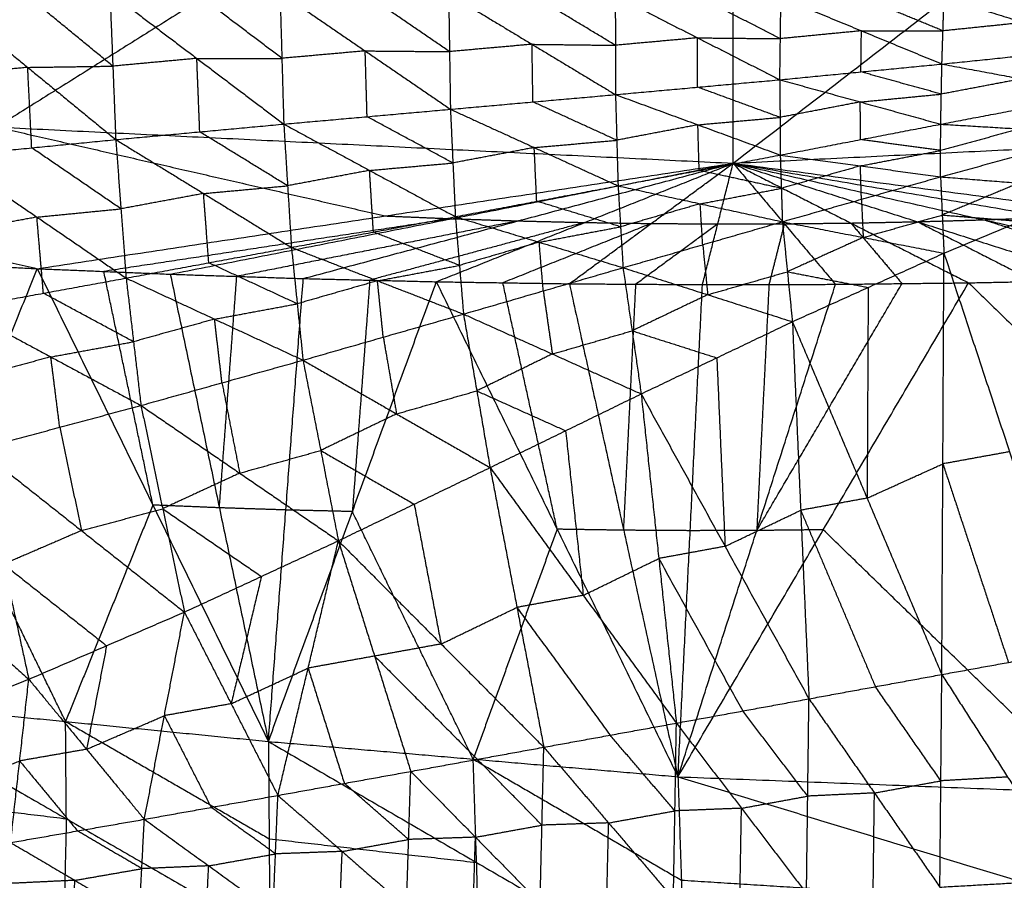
# Model space of a CAD drawing. Header units: millimetres. Extents: x -106 to 110, y -96 to 120.
# Tile 438 of 656: x -2.93 to 3.62, y -92.76 to -87.03. Entities that reach past the tile are written whole.
import ezdxf

# ---------------------------------------------------------------- set-up
doc = ezdxf.new("R2010")
doc.units = ezdxf.units.MM
doc.header["$MEASUREMENT"] = 0
doc.layers.add('Default', color=7, linetype='Continuous', true_color=0x000000)

msp = doc.modelspace()

# ---------------------------------------------------------------- linework, layer by layer
at = {"layer": 'Default'}
for points in [[(1.8192, -87.9899, 12.0172), (6.3928, -84.4545, 10.5669), (10.9665, -80.919, 9.1165)], [(-7.9772, -87.5087, 12.0172), (-3.079, -84.4385, 10.5669), (1.8192, -81.3684, 9.1165)], [(1.8192, -87.9899, 12.0172), (1.8192, -84.6791, 10.5669), (1.8192, -81.3684, 9.1165)], [(1.8192, -84.6791, 10.5669), (-0.6299, -86.2142, 11.292), (-3.079, -87.7493, 12.0172)], [(-2.3272, -86.8552, 6.3894), (-2.3077, -87.3439, 6.7277), (-2.2883, -87.8326, 7.066)], [(-2.3272, -86.8552, 6.3894), (-1.7489, -87.2923, 6.7864), (-1.1705, -87.7294, 7.1835)], [(-1.1831, -87.2919, 6.8779), (-1.4723, -87.0733, 6.6794), (-1.7614, -86.8548, 6.4809)], [(-1.1957, -86.8543, 6.5723), (-1.1831, -87.2919, 6.8779), (-1.1705, -87.7294, 7.1835)], [(-1.1957, -86.8543, 6.5723), (-0.6287, -87.2425, 6.9506), (-0.0618, -87.6307, 7.3288)], [(-0.0678, -87.2472, 7.0581), (-0.3513, -87.0531, 6.869), (-0.6347, -86.859, 6.6799)], [(-3.4599, -86.8714, 6.2409), (-2.8741, -87.352, 6.6535), (-2.2883, -87.8326, 7.066)], [(-2.3077, -87.3439, 6.7277), (-2.6006, -87.1036, 6.5214), (-2.8935, -86.8633, 6.3151)], [(-0.0738, -86.8636, 6.7874), (-0.0678, -87.2472, 7.0581), (-0.0618, -87.6307, 7.3288)], [(-0.0738, -86.8636, 6.7874), (0.4813, -87.1984, 7.1429), (1.0365, -87.5333, 7.4983)], [(1.0358, -87.205, 7.2639), (0.7582, -87.0376, 7.0862), (0.4807, -86.8702, 6.9085)], [(1.0351, -86.8767, 7.0295), (1.0358, -87.205, 7.2639), (1.0365, -87.5333, 7.4983)], [(1.0351, -86.8767, 7.0295), (1.5824, -87.1555, 7.358), (2.1298, -87.4343, 7.6866)], [(2.1335, -87.161, 7.4891), (1.8598, -87.0216, 7.3248), (1.5861, -86.8822, 7.1605)], [(2.1298, -87.4343, 7.6866), (2.1335, -87.161, 7.4891), (2.1372, -86.8876, 7.2915)], [(2.1372, -86.8876, 7.2915), (2.6727, -87.1087, 7.5861), (3.2082, -87.3298, 7.8806)], [(3.2153, -87.1092, 7.7192), (2.9475, -86.9986, 7.572), (2.6797, -86.8881, 7.4247)], [(3.2082, -87.3298, 7.8806), (3.2153, -87.1092, 7.7192), (3.2223, -86.8885, 7.5578)], [(3.2223, -86.8885, 7.5578), (3.753, -87.0537, 7.8156), (4.2836, -87.2188, 8.0733)], [(3.753, -87.0537, 7.8156), (3.4841, -87.0814, 7.7674), (3.2153, -87.1092, 7.7192)], [(2.6727, -87.1087, 7.5861), (2.4031, -87.1348, 7.5376), (2.1335, -87.161, 7.4891)], [(2.669, -87.3821, 7.7836), (2.6709, -87.2454, 7.6848), (2.6727, -87.1087, 7.5861)], [(2.6727, -87.1087, 7.5861), (2.944, -87.1089, 7.6527), (3.2153, -87.1092, 7.7192)], [(1.5824, -87.1555, 7.358), (1.3091, -87.1803, 7.311), (1.0358, -87.205, 7.2639)], [(1.5831, -87.4838, 7.5924), (1.5828, -87.3197, 7.4752), (1.5824, -87.1555, 7.358)], [(1.5824, -87.1555, 7.358), (1.858, -87.1583, 7.4236), (2.1335, -87.161, 7.4891)], [(-0.6287, -87.2425, 6.9506), (-0.9059, -87.2672, 6.9142), (-1.1831, -87.2919, 6.8779)], [(-0.6162, -87.6801, 7.2561), (-0.6224, -87.4613, 7.1034), (-0.6287, -87.2425, 6.9506)], [(-0.6287, -87.2425, 6.9506), (-0.3483, -87.2449, 7.0043), (-0.0678, -87.2472, 7.0581)], [(0.4813, -87.1984, 7.1429), (0.2068, -87.2228, 7.1005), (-0.0678, -87.2472, 7.0581)], [(0.4873, -87.582, 7.4135), (0.4843, -87.3902, 7.2782), (0.4813, -87.1984, 7.1429)], [(0.4813, -87.1984, 7.1429), (0.7586, -87.2017, 7.2034), (1.0358, -87.205, 7.2639)], [(3.2082, -87.3298, 7.8806), (3.7459, -87.2743, 7.977), (4.2836, -87.2188, 8.0733)], [(-1.7489, -87.2923, 6.7864), (-2.0283, -87.3181, 6.7571), (-2.3077, -87.3439, 6.7277)], [(-1.7489, -87.2923, 6.7864), (-1.466, -87.2921, 6.8322), (-1.1831, -87.2919, 6.8779)], [(-1.7294, -87.781, 7.1248), (-1.7391, -87.5367, 6.9556), (-1.7489, -87.2923, 6.7864)], [(-2.8741, -87.352, 6.6535), (-3.1536, -87.3794, 6.6313), (-3.4331, -87.4069, 6.6092)], [(-2.8741, -87.352, 6.6535), (-2.5909, -87.3479, 6.6906), (-2.3077, -87.3439, 6.7277)], [(-2.8473, -87.8874, 7.0218), (-2.8607, -87.6197, 6.8376), (-2.8741, -87.352, 6.6535)], [(2.1298, -87.4343, 7.6866), (2.669, -87.3821, 7.7836), (3.2082, -87.3298, 7.8806)], [(3.2042, -87.53, 8.0726), (2.9366, -87.456, 7.9281), (2.669, -87.3821, 7.7836)], [(3.2002, -87.7301, 8.2646), (3.2042, -87.53, 8.0726), (3.2082, -87.3298, 7.8806)], [(3.2082, -87.3298, 7.8806), (3.7379, -87.4285, 8.1277), (4.2675, -87.5271, 8.3748)], [(1.0365, -87.5333, 7.4983), (1.5831, -87.4838, 7.5924), (2.1298, -87.4343, 7.6866)], [(2.1298, -87.4343, 7.6866), (2.1312, -87.6848, 7.9223), (2.1327, -87.9352, 8.158)], [(2.1298, -87.4343, 7.6866), (2.665, -87.5822, 7.9756), (3.2002, -87.7301, 8.2646)], [(3.7379, -87.4285, 8.1277), (3.4711, -87.4792, 8.1002), (3.2042, -87.53, 8.0726)], [(-7.9772, -87.5087, 12.0172), (-5.3936, -88.1001, 12.2207), (-2.81, -88.6916, 12.4242)], [(-7.9772, -87.5087, 12.0172), (-3.079, -87.7493, 12.0172), (1.8192, -87.9899, 12.0172)], [(2.1312, -87.6848, 7.9223), (1.8572, -87.5843, 7.7573), (1.5831, -87.4838, 7.5924)], [(1.8192, -87.9899, 12.0172), (6.7173, -87.7493, 12.0172), (11.6155, -87.5087, 12.0172)], [(-0.0618, -87.6307, 7.3288), (0.4873, -87.582, 7.4135), (1.0365, -87.5333, 7.4983)], [(1.0365, -87.5333, 7.4983), (1.045, -87.8368, 7.779), (1.0535, -88.1404, 8.0598)], [(1.0365, -87.5333, 7.4983), (1.5846, -87.7342, 7.8281), (2.1327, -87.9352, 8.158)], [(2.665, -87.5822, 7.9756), (2.9346, -87.5561, 8.0241), (3.2042, -87.53, 8.0726)], [(3.2002, -87.7301, 8.2646), (3.7339, -87.6286, 8.3197), (4.2675, -87.5271, 8.3748)], [(-1.1705, -87.7294, 7.1835), (-0.6162, -87.6801, 7.2561), (-0.0618, -87.6307, 7.3288)], [(-0.0618, -87.6307, 7.3288), (-0.0453, -87.9883, 7.6541), (-0.0288, -88.3458, 7.9794)], [(-0.0618, -87.6307, 7.3288), (0.4959, -87.8856, 7.6943), (1.0535, -88.1404, 8.0598)], [(1.045, -87.8368, 7.779), (0.7662, -87.7094, 7.5963), (0.4873, -87.582, 7.4135)], [(2.665, -87.5822, 7.9756), (2.3981, -87.6335, 7.9489), (2.1312, -87.6848, 7.9223)], [(2.6665, -87.8327, 8.2113), (2.6657, -87.7074, 8.0935), (2.665, -87.5822, 7.9756)], [(-0.0453, -87.9883, 7.6541), (-0.3307, -87.8342, 7.4551), (-0.6162, -87.6801, 7.2561)], [(1.5846, -87.7342, 7.8281), (1.8579, -87.7095, 7.8752), (2.1312, -87.6848, 7.9223)], [(-3.079, -87.7493, 12.0172), (-1.7872, -88.045, 12.1189), (-0.4954, -88.3407, 12.2207)], [(-2.2883, -87.8326, 7.066), (-1.7294, -87.781, 7.1248), (-1.1705, -87.7294, 7.1835)], [(-1.1705, -87.7294, 7.1835), (-1.145, -88.1399, 7.5517), (-1.1195, -88.5503, 7.9199)], [(-1.1705, -87.7294, 7.1835), (-0.5997, -88.0376, 7.5815), (-0.0288, -88.3458, 7.9794)], [(1.5846, -87.7342, 7.8281), (1.3148, -87.7855, 7.8036), (1.045, -87.8368, 7.779)], [(1.5931, -88.0378, 8.1089), (1.5889, -87.886, 7.9685), (1.5846, -87.7342, 7.8281)], [(2.1327, -87.9352, 8.158), (2.6665, -87.8327, 8.2113), (3.2002, -87.7301, 8.2646)], [(3.1989, -88.0803, 8.7068), (3.1995, -87.9052, 8.4857), (3.2002, -87.7301, 8.2646)], [(3.7274, -87.7615, 8.4928), (3.4635, -87.8333, 8.4893), (3.1995, -87.9052, 8.4857)], [(3.2002, -87.7301, 8.2646), (3.7274, -87.7615, 8.4928), (4.2545, -87.7928, 8.721)], [(-3.4063, -87.9423, 6.9775), (-2.8473, -87.8874, 7.0218), (-2.2883, -87.8326, 7.066)], [(-2.2883, -87.8326, 7.066), (-2.2538, -88.2934, 7.4746), (-2.2193, -88.7542, 7.8832)], [(-2.2883, -87.8326, 7.066), (-1.7039, -88.1914, 7.493), (-1.1195, -88.5503, 7.9199)], [(-1.145, -88.1399, 7.5517), (-1.4372, -87.9604, 7.3382), (-1.7294, -87.781, 7.1248)], [(0.4959, -87.8856, 7.6943), (0.7704, -87.8612, 7.7367), (1.045, -87.8368, 7.779)], [(3.1995, -87.9052, 8.4857), (2.933, -87.8689, 8.3485), (2.6665, -87.8327, 8.2113)], [(3.1989, -88.0803, 8.7068), (3.7267, -87.9365, 8.7139), (4.2545, -87.7928, 8.721)], [(-2.2538, -88.2934, 7.4746), (-2.5506, -88.0904, 7.2482), (-2.8473, -87.8874, 7.0218)], [(0.4959, -87.8856, 7.6943), (0.2253, -87.9369, 7.6742), (-0.0453, -87.9883, 7.6541)], [(0.5123, -88.2431, 8.0196), (0.5041, -88.0643, 7.8569), (0.4959, -87.8856, 7.6943)], [(2.6658, -88.0077, 8.4324), (2.9327, -87.9565, 8.4591), (3.1995, -87.9052, 8.4857)], [(-3.4063, -87.9423, 6.9775), (-2.8128, -88.3482, 7.4304), (-2.2193, -88.7542, 7.8832)], [(1.0535, -88.1404, 8.0598), (1.5931, -88.0378, 8.1089), (2.1327, -87.9352, 8.158)], [(2.1327, -87.9352, 8.158), (2.1397, -88.1572, 8.4303), (2.1467, -88.3792, 8.7026)], [(2.1327, -87.9352, 8.158), (2.6658, -88.0077, 8.4324), (3.1989, -88.0803, 8.7068)], [(-2.81, -88.6916, 12.4242), (-0.4954, -88.3407, 12.2207), (1.8192, -87.9899, 12.0172)], [(-1.9254, -88.7283, 12.4242), (-0.0531, -88.3591, 12.2207), (1.8192, -87.9899, 12.0172)], [(-0.5997, -88.0376, 7.5815), (-0.8724, -88.0887, 7.5666), (-1.145, -88.1399, 7.5517)], [(-1.0406, -88.7574, 12.4242), (0.3893, -88.3736, 12.2207), (1.8192, -87.9899, 12.0172)], [(-0.5997, -88.0376, 7.5815), (-0.3225, -88.0129, 7.6178), (-0.0453, -87.9883, 7.6541)], [(-0.5742, -88.4481, 7.9497), (-0.5869, -88.2428, 7.7656), (-0.5997, -88.0376, 7.5815)], [(-0.1556, -88.7786, 12.4242), (0.8318, -88.3843, 12.2207), (1.8192, -87.9899, 12.0172)], [(0.7296, -88.7921, 12.4242), (1.2744, -88.391, 12.2207), (1.8192, -87.9899, 12.0172)], [(2.1397, -88.1572, 8.4303), (1.8664, -88.0975, 8.2696), (1.5931, -88.0378, 8.1089)], [(1.6149, -88.7977, 12.4242), (1.717, -88.3938, 12.2207), (1.8192, -87.9899, 12.0172)], [(1.8192, -87.9899, 12.0172), (2.1597, -88.3928, 12.2207), (2.5001, -88.7957, 12.4242)], [(1.8192, -87.9899, 12.0172), (2.6023, -88.3879, 12.2207), (3.3854, -88.7858, 12.4242)], [(1.8192, -87.9899, 12.0172), (3.0448, -88.379, 12.2207), (4.2705, -88.7681, 12.4242)], [(1.8192, -87.9899, 12.0172), (3.4873, -88.3663, 12.2207), (5.1554, -88.7427, 12.4242)], [(1.8192, -87.9899, 12.0172), (3.9296, -88.3497, 12.2207), (6.0401, -88.7095, 12.4242)], [(1.8192, -87.9899, 12.0172), (4.3718, -88.3292, 12.2207), (6.9244, -88.6685, 12.4242)], [(2.6658, -88.0077, 8.4324), (2.4028, -88.0825, 8.4314), (2.1397, -88.1572, 8.4303)], [(2.6728, -88.2298, 8.7047), (2.6693, -88.1187, 8.5686), (2.6658, -88.0077, 8.4324)], [(2.1467, -88.3792, 8.7026), (2.6728, -88.2298, 8.7047), (3.1989, -88.0803, 8.7068)], [(3.1989, -88.0803, 8.7068), (3.2103, -88.3344, 9.2236), (3.2217, -88.5885, 9.7404)], [(3.1989, -88.0803, 8.7068), (3.7207, -88.122, 9.1156), (4.2425, -88.1638, 9.5244)], [(-1.7039, -88.1914, 7.493), (-1.4245, -88.1657, 7.5223), (-1.145, -88.1399, 7.5517)], [(-0.0288, -88.3458, 7.9794), (0.5123, -88.2431, 8.0196), (1.0535, -88.1404, 8.0598)], [(1.0535, -88.1404, 8.0598), (1.0701, -88.4128, 8.3852), (1.0867, -88.6852, 8.7107)], [(1.0535, -88.1404, 8.0598), (1.6001, -88.2598, 8.3812), (2.1467, -88.3792, 8.7026)], [(1.6001, -88.2598, 8.3812), (1.8699, -88.2085, 8.4058), (2.1397, -88.1572, 8.4303)], [(3.7207, -88.122, 9.1156), (3.4655, -88.2282, 9.1696), (3.2103, -88.3344, 9.2236)], [(3.2217, -88.5885, 9.7404), (3.7321, -88.3762, 9.6324), (4.2425, -88.1638, 9.5244)], [(-1.7039, -88.1914, 7.493), (-1.9789, -88.2424, 7.4838), (-2.2538, -88.2934, 7.4746)], [(-1.6694, -88.6523, 7.9016), (-1.6867, -88.4219, 7.6973), (-1.7039, -88.1914, 7.493)], [(2.6728, -88.2298, 8.7047), (2.6785, -88.3568, 8.9631), (2.6842, -88.4839, 9.2215)], [(-2.8128, -88.3482, 7.4304), (-2.5333, -88.3208, 7.4525), (-2.2538, -88.2934, 7.4746)], [(1.0701, -88.4128, 8.3852), (0.7912, -88.3279, 8.2024), (0.5123, -88.2431, 8.0196)], [(1.6001, -88.2598, 8.3812), (1.3351, -88.3363, 8.3832), (1.0701, -88.4128, 8.3852)], [(1.6167, -88.5322, 8.7067), (1.6084, -88.396, 8.5439), (1.6001, -88.2598, 8.3812)], [(-2.8128, -88.3482, 7.4304), (-3.088, -88.3987, 7.4267), (-3.3631, -88.4491, 7.4231)], [(-2.7696, -88.855, 7.8759), (-2.7912, -88.6016, 7.6532), (-2.8128, -88.3482, 7.4304)], [(-0.0531, -88.3591, 12.2207), (-1.2104, -88.5345, 12.3225), (-2.3677, -88.7099, 12.4242)], [(-1.1195, -88.5503, 7.9199), (-0.5742, -88.4481, 7.9497), (-0.0288, -88.3458, 7.9794)], [(-0.4954, -88.3407, 12.2207), (-0.2743, -88.3499, 12.2207), (-0.0531, -88.3591, 12.2207)], [(-0.0531, -88.3591, 12.2207), (0.1681, -88.3664, 12.2207), (0.3893, -88.3736, 12.2207)], [(-0.0288, -88.3458, 7.9794), (-0.0018, -88.6699, 8.3576), (0.0253, -88.994, 8.7359)], [(-0.0288, -88.3458, 7.9794), (0.529, -88.5155, 8.3451), (1.0867, -88.6852, 8.7107)], [(2.6842, -88.4839, 9.2215), (2.9473, -88.4091, 9.2226), (3.2103, -88.3344, 9.2236)], [(3.0448, -88.379, 12.2207), (3.2661, -88.3727, 12.2207), (3.4873, -88.3663, 12.2207)], [(3.2103, -88.3344, 9.2236), (3.4712, -88.3553, 9.428), (3.7321, -88.3762, 9.6324)], [(3.4873, -88.3663, 12.2207), (3.7085, -88.358, 12.2207), (3.9296, -88.3497, 12.2207)], [(3.4873, -88.3663, 12.2207), (4.1001, -88.5609, 12.3225), (4.713, -88.7554, 12.4242)], [(0.3893, -88.3736, 12.2207), (-0.5469, -88.5583, 12.3225), (-1.483, -88.7429, 12.4242)], [(0.8318, -88.3843, 12.2207), (0.1168, -88.5761, 12.3225), (-0.5981, -88.768, 12.4242)], [(1.2744, -88.391, 12.2207), (0.7807, -88.5882, 12.3225), (0.287, -88.7853, 12.4242)], [(0.3893, -88.3736, 12.2207), (0.6105, -88.379, 12.2207), (0.8318, -88.3843, 12.2207)], [(0.529, -88.5155, 8.3451), (0.7995, -88.4642, 8.3651), (1.0701, -88.4128, 8.3852)], [(0.8318, -88.3843, 12.2207), (1.0531, -88.3876, 12.2207), (1.2744, -88.391, 12.2207)], [(1.0867, -88.6852, 8.7107), (1.6167, -88.5322, 8.7067), (2.1467, -88.3792, 8.7026)], [(1.717, -88.3938, 12.2207), (1.4446, -88.5944, 12.3225), (1.1722, -88.7949, 12.4242)], [(1.2744, -88.391, 12.2207), (1.4957, -88.3924, 12.2207), (1.717, -88.3938, 12.2207)], [(1.717, -88.3938, 12.2207), (1.9383, -88.3933, 12.2207), (2.1597, -88.3928, 12.2207)], [(2.1597, -88.3928, 12.2207), (2.1086, -88.5947, 12.3225), (2.0575, -88.7967, 12.4242)], [(2.1467, -88.3792, 8.7026), (2.1801, -88.712, 9.3429), (2.2135, -89.0447, 9.9832)], [(2.1467, -88.3792, 8.7026), (2.6842, -88.4839, 9.2215), (3.2217, -88.5885, 9.7404)], [(2.1597, -88.3928, 12.2207), (2.381, -88.3903, 12.2207), (2.6023, -88.3879, 12.2207)], [(2.6023, -88.3879, 12.2207), (2.8236, -88.3834, 12.2207), (3.0448, -88.379, 12.2207)], [(2.6023, -88.3879, 12.2207), (2.7725, -88.5893, 12.3225), (2.9428, -88.7907, 12.4242)], [(3.0448, -88.379, 12.2207), (3.4364, -88.578, 12.3225), (3.8279, -88.777, 12.4242)], [(-0.0018, -88.6699, 8.3576), (-0.288, -88.559, 8.1537), (-0.5742, -88.4481, 7.9497)], [(2.6842, -88.4839, 9.2215), (2.4322, -88.5979, 9.2822), (2.1801, -88.712, 9.3429)], [(-2.2193, -88.7542, 7.8832), (-1.6694, -88.6523, 7.9016), (-1.1195, -88.5503, 7.9199)], [(-1.1195, -88.5503, 7.9199), (-1.081, -88.9254, 8.3491), (-1.0425, -89.3006, 8.7782)], [(-1.1195, -88.5503, 7.9199), (-0.5471, -88.7722, 8.3279), (0.0253, -88.994, 8.7359)], [(0.529, -88.5155, 8.3451), (0.2636, -88.5927, 8.3514), (-0.0018, -88.6699, 8.3576)], [(0.556, -88.8396, 8.7233), (0.5425, -88.6776, 8.5342), (0.529, -88.5155, 8.3451)], [(1.6167, -88.5322, 8.7067), (1.6334, -88.6986, 9.0268), (1.6501, -88.865, 9.3469)], [(2.2135, -89.0447, 9.9832), (2.7176, -88.8166, 9.8618), (3.2217, -88.5885, 9.7404)], [(3.2075, -91.3924, 9.7841), (3.2146, -89.9905, 9.7623), (3.2217, -88.5885, 9.7404)], [(3.2217, -88.5885, 9.7404), (3.6579, -89.9099, 9.6567), (4.0941, -91.2312, 9.5729)], [(-3.9715, -91.572, 13.6588), (-3.3907, -90.1318, 13.0415), (-2.81, -88.6916, 12.4242)], [(-3.6941, -88.647, 12.4242), (-3.252, -88.6693, 12.4242), (-2.81, -88.6916, 12.4242)], [(-3.6941, -88.647, 12.4242), (-3.252, -88.6693, 12.4242), (-2.81, -88.6916, 12.4242)], [(-2.81, -88.6916, 12.4242), (-2.3677, -88.7099, 12.4242), (-1.9254, -88.7283, 12.4242)], [(-2.81, -88.6916, 12.4242), (-2.3677, -88.7099, 12.4242), (-1.9254, -88.7283, 12.4242)], [(-2.81, -88.6916, 12.4242), (-2.0413, -90.2647, 13.0514), (-1.2726, -91.8379, 13.6785)], [(-1.081, -88.9254, 8.3491), (-1.3752, -88.7889, 8.1253), (-1.6694, -88.6523, 7.9016)], [(-0.5471, -88.7722, 8.3279), (-0.2744, -88.721, 8.3428), (-0.0018, -88.6699, 8.3576)], [(0.0253, -88.994, 8.7359), (0.556, -88.8396, 8.7233), (1.0867, -88.6852, 8.7107)], [(1.0867, -88.6852, 8.7107), (1.147, -89.1051, 9.48), (1.2073, -89.525, 10.2492)], [(1.0867, -88.6852, 8.7107), (1.6501, -88.865, 9.3469), (2.2135, -89.0447, 9.9832)], [(-3.3199, -88.9559, 7.8687), (-2.7696, -88.855, 7.8759), (-2.2193, -88.7542, 7.8832)], [(-2.0413, -90.2647, 13.0514), (-2.2045, -89.4873, 12.7378), (-2.3677, -88.7099, 12.4242)], [(-2.2193, -88.7542, 7.8832), (-2.17, -89.178, 8.3604), (-2.1206, -89.6018, 8.8376)], [(-2.2193, -88.7542, 7.8832), (-1.6309, -89.0274, 8.3307), (-1.0425, -89.3006, 8.7782)], [(-1.9254, -88.7283, 12.4242), (-1.483, -88.7429, 12.4242), (-1.0406, -88.7574, 12.4242)], [(-1.9254, -88.7283, 12.4242), (-1.599, -90.2831, 13.0514), (-1.2726, -91.8379, 13.6785)], [(-1.9254, -88.7283, 12.4242), (-1.483, -88.7429, 12.4242), (-1.0406, -88.7574, 12.4242)], [(-1.599, -90.2831, 13.0514), (-1.541, -89.513, 12.7378), (-1.483, -88.7429, 12.4242)], [(-1.2726, -91.8379, 13.6785), (-1.1566, -90.2976, 13.0514), (-1.0406, -88.7574, 12.4242)], [(-1.0406, -88.7574, 12.4242), (-0.5981, -88.768, 12.4242), (-0.1556, -88.7786, 12.4242)], [(-1.0406, -88.7574, 12.4242), (-0.5981, -88.768, 12.4242), (-0.1556, -88.7786, 12.4242)], [(1.6501, -88.865, 9.3469), (1.9151, -88.7885, 9.3449), (2.1801, -88.712, 9.3429)], [(2.1801, -88.712, 9.3429), (2.4489, -88.7643, 9.6024), (2.7176, -88.8166, 9.8618)], [(-1.2726, -91.8379, 13.6785), (-0.7141, -90.3082, 13.0514), (-0.1556, -88.7786, 12.4242)], [(-0.5471, -88.7722, 8.3279), (-0.8141, -88.8488, 8.3385), (-1.081, -88.9254, 8.3491)], [(-0.5981, -88.768, 12.4242), (-0.6561, -89.5381, 12.7378), (-0.7141, -90.3082, 13.0514)], [(-0.5086, -89.1473, 8.757), (-0.5279, -88.9597, 8.5425), (-0.5471, -88.7722, 8.3279)], [(-0.1556, -88.7786, 12.4242), (0.287, -88.7853, 12.4242), (0.7296, -88.7921, 12.4242)], [(-0.1556, -88.7786, 12.4242), (0.287, -88.7853, 12.4242), (0.7296, -88.7921, 12.4242)], [(-0.1556, -88.7786, 12.4242), (0.6483, -90.4257, 13.0677), (1.4523, -92.0728, 13.7112)], [(0.6483, -90.4257, 13.0677), (0.4677, -89.6055, 12.746), (0.287, -88.7853, 12.4242)], [(0.7296, -88.7921, 12.4242), (1.1722, -88.7949, 12.4242), (1.6149, -88.7977, 12.4242)], [(0.7296, -88.7921, 12.4242), (1.0909, -90.4324, 13.0677), (1.4523, -92.0728, 13.7112)], [(0.7296, -88.7921, 12.4242), (1.1722, -88.7949, 12.4242), (1.6149, -88.7977, 12.4242)], [(1.0909, -90.4324, 13.0677), (1.1316, -89.6137, 12.746), (1.1722, -88.7949, 12.4242)], [(1.4523, -92.0728, 13.7112), (2.4188, -90.4293, 13.0677), (3.3854, -88.7858, 12.4242)], [(1.4523, -92.0728, 13.7112), (1.9762, -90.4342, 13.0677), (2.5001, -88.7957, 12.4242)], [(1.4523, -92.0728, 13.7112), (1.5336, -90.4353, 13.0677), (1.6149, -88.7977, 12.4242)], [(1.6149, -88.7977, 12.4242), (2.0575, -88.7967, 12.4242), (2.5001, -88.7957, 12.4242)], [(1.6149, -88.7977, 12.4242), (2.0575, -88.7967, 12.4242), (2.5001, -88.7957, 12.4242)], [(1.9762, -90.4342, 13.0677), (2.4595, -89.6125, 12.746), (2.9428, -88.7907, 12.4242)], [(2.0575, -88.7967, 12.4242), (2.0169, -89.6155, 12.746), (1.9762, -90.4342, 13.0677)], [(2.5001, -88.7957, 12.4242), (2.9428, -88.7907, 12.4242), (3.3854, -88.7858, 12.4242)], [(2.5001, -88.7957, 12.4242), (2.9428, -88.7907, 12.4242), (3.3854, -88.7858, 12.4242)], [(2.7176, -88.8166, 9.8618), (2.7141, -89.5176, 9.8727), (2.7105, -90.2186, 9.8836)], [(3.3854, -88.7858, 12.4242), (3.8279, -88.777, 12.4242), (4.2705, -88.7681, 12.4242)], [(3.3854, -88.7858, 12.4242), (3.8279, -88.777, 12.4242), (4.2705, -88.7681, 12.4242)], [(3.3854, -88.7858, 12.4242), (5.187, -90.5367, 13.101), (6.9886, -92.2876, 13.7777)], [(-2.17, -89.178, 8.3604), (-2.4698, -89.0165, 8.1182), (-2.7696, -88.855, 7.8759)], [(0.556, -88.8396, 8.7233), (0.5862, -89.0496, 9.1079), (0.6163, -89.2595, 9.4926)], [(1.6501, -88.865, 9.3469), (1.3986, -88.985, 9.4135), (1.147, -89.1051, 9.48)], [(-3.3199, -88.9559, 7.8687), (-2.7202, -89.2788, 8.3531), (-2.1206, -89.6018, 8.8376)], [(-1.6309, -89.0274, 8.3307), (-1.356, -88.9764, 8.3399), (-1.081, -88.9254, 8.3491)], [(-1.0425, -89.3006, 8.7782), (-0.5086, -89.1473, 8.757), (0.0253, -88.994, 8.7359)], [(0.0253, -88.994, 8.7359), (0.1136, -89.5047, 9.6336), (0.202, -90.0153, 10.5314)], [(0.0253, -88.994, 8.7359), (0.6163, -89.2595, 9.4926), (1.2073, -89.525, 10.2492)], [(-1.6309, -89.0274, 8.3307), (-1.9004, -89.1027, 8.3456), (-2.17, -89.178, 8.3604)], [(-1.5816, -89.4512, 8.8079), (-1.6062, -89.2393, 8.5693), (-1.6309, -89.0274, 8.3307)], [(1.2073, -89.525, 10.2492), (1.7104, -89.2849, 10.1162), (2.2135, -89.0447, 9.9832)], [(2.2135, -89.0447, 9.9832), (2.2685, -90.2995, 9.995), (2.3235, -91.5543, 10.0068)], [(2.2135, -89.0447, 9.9832), (2.7105, -90.2186, 9.8836), (3.2075, -91.3924, 9.7841)], [(-0.5086, -89.1473, 8.757), (-0.4644, -89.4026, 9.2059), (-0.4203, -89.6579, 9.6548)], [(0.6163, -89.2595, 9.4926), (0.8817, -89.1823, 9.4863), (1.147, -89.1051, 9.48)], [(1.147, -89.1051, 9.48), (1.4287, -89.195, 9.7981), (1.7104, -89.2849, 10.1162)], [(-2.7202, -89.2788, 8.3531), (-2.4451, -89.2284, 8.3568), (-2.17, -89.178, 8.3604)], [(-2.7202, -89.2788, 8.3531), (-2.9904, -89.3514, 8.3715), (-3.2606, -89.4241, 8.3898)], [(-2.6609, -89.747, 8.8742), (-2.6906, -89.5129, 8.6137), (-2.7202, -89.2788, 8.3531)], [(0.6163, -89.2595, 9.4926), (0.365, -89.3821, 9.5631), (0.1136, -89.5047, 9.6336)], [(-2.1206, -89.6018, 8.8376), (-1.5816, -89.4512, 8.8079), (-1.0425, -89.3006, 8.7782)], [(-1.0425, -89.3006, 8.7782), (-0.9248, -89.9015, 9.8002), (-0.8072, -90.5025, 10.8221)], [(-1.0425, -89.3006, 8.7782), (-0.4203, -89.6579, 9.6548), (0.202, -90.0153, 10.5314)], [(1.7104, -89.2849, 10.1162), (1.7379, -89.9122, 10.1221), (1.7654, -90.5396, 10.128)], [(-1.5816, -89.4512, 8.8079), (-1.5227, -89.7517, 9.3189), (-1.4639, -90.0522, 9.8298)], [(-0.4203, -89.6579, 9.6548), (-0.1533, -89.5813, 9.6442), (0.1136, -89.5047, 9.6336)], [(0.1136, -89.5047, 9.6336), (0.4092, -89.6374, 10.012), (0.7047, -89.7702, 10.3903)], [(0.202, -90.0153, 10.5314), (0.7047, -89.7702, 10.3903), (1.2073, -89.525, 10.2492)], [(1.2073, -89.525, 10.2492), (1.3246, -90.6205, 10.2429), (1.4418, -91.7159, 10.2365)], [(1.2073, -89.525, 10.2492), (1.7654, -90.5396, 10.128), (2.3235, -91.5543, 10.0068)], [(-3.2013, -89.8922, 8.9109), (-2.6609, -89.747, 8.8742), (-2.1206, -89.6018, 8.8376)], [(-2.1206, -89.6018, 8.8376), (-1.9761, -90.2894, 9.9768), (-1.8316, -90.9771, 11.116)], [(-2.1206, -89.6018, 8.8376), (-1.4639, -90.0522, 9.8298), (-0.8072, -90.5025, 10.8221)], [(-0.4203, -89.6579, 9.6548), (-0.6726, -89.7797, 9.7275), (-0.9248, -89.9015, 9.8002)], [(-2.6609, -89.747, 8.8742), (-2.5887, -90.0908, 9.4439), (-2.5164, -90.4347, 10.0135)], [(0.7047, -89.7702, 10.3903), (0.7633, -90.3179, 10.3871), (0.8219, -90.8656, 10.3839)], [(-3.2013, -89.8922, 8.9109), (-3.0341, -90.6582, 10.1573), (-2.8668, -91.4242, 11.4037)], [(-3.2013, -89.8922, 8.9109), (-2.5164, -90.4347, 10.0135), (-1.8316, -90.9771, 11.116)], [(-1.4639, -90.0522, 9.8298), (-1.1944, -89.9769, 9.815), (-0.9248, -89.9015, 9.8002)], [(-0.9248, -89.9015, 9.8002), (-0.6137, -90.0802, 10.2385), (-0.3026, -90.2589, 10.6767)], [(3.6579, -89.9099, 9.6567), (3.4363, -89.9502, 9.7095), (3.2146, -89.9905, 9.7623)], [(2.7105, -90.2186, 9.8836), (2.9626, -90.1045, 9.823), (3.2146, -89.9905, 9.7623)], [(3.2146, -89.9905, 9.7623), (3.4327, -90.6511, 9.7204), (3.6508, -91.3118, 9.6785)], [(-1.4639, -90.0522, 9.8298), (-1.72, -90.1708, 9.9033), (-1.9761, -90.2894, 9.9768)], [(-0.8072, -90.5025, 10.8221), (-0.3026, -90.2589, 10.6767), (0.202, -90.0153, 10.5314)], [(0.202, -90.0153, 10.5314), (0.3808, -90.9458, 10.5009), (0.5596, -91.8762, 10.4705)], [(0.202, -90.0153, 10.5314), (0.8219, -90.8656, 10.3839), (1.4418, -91.7159, 10.2365)], [(-2.622, -91.705, 13.6687), (-3.0064, -90.9184, 13.3551), (-3.3907, -90.1318, 13.0415)], [(-4.292, -90.1652, 8.9935), (-3.5794, -90.7947, 10.1986), (-2.8668, -91.4242, 11.4037)], [(-2.0413, -90.2647, 13.0514), (-2.3317, -90.9848, 13.36), (-2.622, -91.705, 13.6687)], [(-1.599, -90.2831, 13.0514), (-1.8202, -90.2739, 13.0514), (-2.0413, -90.2647, 13.0514)], [(-0.3026, -90.2589, 10.6767), (-0.2132, -90.7242, 10.6615), (-0.1238, -91.1894, 10.6463)], [(2.7105, -90.2186, 9.8836), (2.4895, -90.259, 9.9393), (2.2685, -90.2995, 9.995)], [(-2.5164, -90.4347, 10.0135), (-2.2463, -90.3621, 9.9951), (-1.9761, -90.2894, 9.9768)], [(-1.9761, -90.2894, 9.9768), (-1.6477, -90.5146, 10.4729), (-1.3194, -90.7398, 10.9691)], [(-1.1566, -90.2976, 13.0514), (-1.3778, -90.2904, 13.0514), (-1.599, -90.2831, 13.0514)], [(-0.7141, -90.3082, 13.0514), (-0.9354, -90.3029, 13.0514), (-1.1566, -90.2976, 13.0514)], [(0.0898, -91.9554, 13.6948), (-0.3121, -91.1318, 13.3731), (-0.7141, -90.3082, 13.0514)], [(1.7654, -90.5396, 10.128), (2.017, -90.4196, 10.0615), (2.2685, -90.2995, 9.995)], [(2.2685, -90.2995, 9.995), (2.517, -90.8864, 9.9452), (2.7655, -91.4733, 9.8954)], [(-2.5164, -90.4347, 10.0135), (-2.7753, -90.5464, 10.0854), (-3.0341, -90.6582, 10.1573)], [(0.6483, -90.4257, 13.0677), (0.3691, -91.1905, 13.3813), (0.0898, -91.9554, 13.6948)], [(1.0909, -90.4324, 13.0677), (0.8696, -90.4291, 13.0677), (0.6483, -90.4257, 13.0677)], [(1.5336, -90.4353, 13.0677), (1.3123, -90.4339, 13.0677), (1.0909, -90.4324, 13.0677)], [(1.9762, -90.4342, 13.0677), (1.7549, -90.4348, 13.0677), (1.5336, -90.4353, 13.0677)], [(2.4188, -90.4293, 13.0677), (2.1975, -90.4318, 13.0677), (1.9762, -90.4342, 13.0677)], [(4.2204, -92.1802, 13.7444), (3.3196, -91.3048, 13.4061), (2.4188, -90.4293, 13.0677)], [(-1.8316, -90.9771, 11.116), (-1.3194, -90.7398, 10.9691), (-0.8072, -90.5025, 10.8221)], [(-1.2095, -92.1969, 10.9408), (-1.0083, -91.3497, 10.8815), (-0.8072, -90.5025, 10.8221)], [(-0.8072, -90.5025, 10.8221), (-0.5663, -91.2699, 10.7644), (-0.3254, -92.0372, 10.7066)], [(-0.8072, -90.5025, 10.8221), (-0.1238, -91.1894, 10.6463), (0.5596, -91.8762, 10.4705)], [(1.7654, -90.5396, 10.128), (1.545, -90.58, 10.1854), (1.3246, -90.6205, 10.2429)], [(-3.0341, -90.6582, 10.1573), (-2.6916, -90.9294, 10.7086), (-2.3492, -91.2007, 11.2599)], [(0.8219, -90.8656, 10.3839), (1.0732, -90.743, 10.3134), (1.3246, -90.6205, 10.2429)], [(1.3246, -90.6205, 10.2429), (1.6036, -91.1278, 10.1823), (1.8827, -91.6351, 10.1216)], [(-1.3194, -90.7398, 10.9691), (-1.42, -91.1634, 10.9987), (-1.5206, -91.587, 11.0284)], [(0.8219, -90.8656, 10.3839), (0.6014, -90.9057, 10.4424), (0.3808, -90.9458, 10.5009)], [(-2.8668, -91.4242, 11.4037), (-2.3492, -91.2007, 11.2599), (-1.8316, -90.9771, 11.116)], [(-2.098, -92.3559, 11.1718), (-1.9648, -91.6665, 11.1439), (-1.8316, -90.9771, 11.116)], [(-1.8316, -90.9771, 11.116), (-1.5206, -91.587, 11.0284), (-1.2095, -92.1969, 10.9408)], [(-0.1238, -91.1894, 10.6463), (0.1285, -91.0676, 10.5736), (0.3808, -90.9458, 10.5009)], [(0.3808, -90.9458, 10.5009), (0.6908, -91.3709, 10.4272), (1.0007, -91.7961, 10.3535)], [(-2.3492, -91.2007, 11.2599), (-2.4158, -91.5453, 11.2738), (-2.4824, -91.89, 11.2877)], [(-0.1238, -91.1894, 10.6463), (-0.345, -91.2296, 10.7053), (-0.5663, -91.2699, 10.7644)], [(3.2075, -91.3924, 9.7841), (3.6508, -91.3118, 9.6785), (4.0941, -91.2312, 9.5729)], [(-0.5663, -91.2699, 10.7644), (-0.7873, -91.3098, 10.8229), (-1.0083, -91.3497, 10.8815)], [(-0.5663, -91.2699, 10.7644), (-0.2246, -91.6133, 10.6765), (0.1171, -91.9567, 10.5885)], [(-1.5206, -91.587, 11.0284), (-1.2645, -91.4684, 10.9549), (-1.0083, -91.3497, 10.8815)], [(-1.0083, -91.3497, 10.8815), (-0.8879, -91.7334, 10.8526), (-0.7674, -92.1171, 10.8237)], [(-3.9201, -91.8341, 11.6787), (-3.3935, -91.6292, 11.5412), (-2.8668, -91.4242, 11.4037)], [(-2.9879, -92.5107, 11.3972), (-2.9274, -91.9675, 11.4005), (-2.8668, -91.4242, 11.4037)], [(-2.8668, -91.4242, 11.4037), (-2.4824, -91.89, 11.2877), (-2.098, -92.3559, 11.1718)], [(2.3235, -91.5543, 10.0068), (2.7655, -91.4733, 9.8954), (3.2075, -91.3924, 9.7841)], [(3.1946, -92.8074, 10.0964), (3.2011, -92.0999, 9.9403), (3.2075, -91.3924, 9.7841)], [(3.2075, -91.3924, 9.7841), (3.6453, -92.0745, 9.8444), (4.083, -92.7566, 9.9048)], [(3.2011, -92.0999, 9.9403), (2.9833, -91.7866, 9.9179), (2.7655, -91.4733, 9.8954)], [(-3.9715, -91.572, 13.6588), (-2.622, -91.705, 13.6687), (-1.2726, -91.8379, 13.6785)], [(-3.9715, -91.572, 13.6588), (-2.6172, -92.3523, 13.6998), (-1.2629, -93.1326, 13.7408)], [(1.4418, -91.7159, 10.2365), (1.8827, -91.6351, 10.1216), (2.3235, -91.5543, 10.0068)], [(2.3072, -92.8492, 10.2952), (2.3154, -92.2017, 10.151), (2.3235, -91.5543, 10.0068)], [(2.3235, -91.5543, 10.0068), (2.7591, -92.1808, 10.0516), (3.1946, -92.8074, 10.0964)], [(-1.5206, -91.587, 11.0284), (-1.7427, -91.6267, 11.0862), (-1.9648, -91.6665, 11.1439)], [(2.3154, -92.2017, 10.151), (2.099, -91.9184, 10.1363), (1.8827, -91.6351, 10.1216)], [(-2.622, -91.705, 13.6687), (-1.9449, -92.0951, 13.6891), (-1.2677, -92.4852, 13.7096)], [(-2.6172, -92.3523, 13.6998), (-2.6196, -92.0286, 13.6842), (-2.622, -91.705, 13.6687)], [(-2.4824, -91.89, 11.2877), (-2.2236, -91.7783, 11.2158), (-1.9648, -91.6665, 11.1439)], [(-1.9648, -91.6665, 11.1439), (-1.8093, -91.9714, 11.1001), (-1.6538, -92.2764, 11.0563)], [(0.5596, -91.8762, 10.4705), (1.0007, -91.7961, 10.3535), (1.4418, -91.7159, 10.2365)], [(1.4218, -92.8837, 10.497), (1.4318, -92.2998, 10.3668), (1.4418, -91.7159, 10.2365)], [(1.4418, -91.7159, 10.2365), (1.8745, -92.2825, 10.2659), (2.3072, -92.8492, 10.2952)], [(-1.2726, -91.8379, 13.6785), (-1.2677, -92.4852, 13.7096), (-1.2629, -93.1326, 13.7408)], [(-1.2726, -91.8379, 13.6785), (0.0898, -91.9554, 13.6948), (1.4523, -92.0728, 13.7112)], [(-1.2726, -91.8379, 13.6785), (0.1122, -92.6432, 13.6902), (1.497, -93.4485, 13.7019)], [(1.4318, -92.2998, 10.3668), (1.2163, -92.048, 10.3601), (1.0007, -91.7961, 10.3535)], [(-2.4824, -91.89, 11.2877), (-2.7049, -91.9288, 11.3441), (-2.9274, -91.9675, 11.4005)], [(-0.3254, -92.0372, 10.7066), (0.1171, -91.9567, 10.5885), (0.5596, -91.8762, 10.4705)], [(0.5349, -92.9132, 10.7002), (0.5473, -92.3947, 10.5853), (0.5596, -91.8762, 10.4705)], [(0.5596, -91.8762, 10.4705), (0.9907, -92.38, 10.4837), (1.4218, -92.8837, 10.497)], [(-3.454, -92.1724, 11.538), (-3.1907, -92.0699, 11.4692), (-2.9274, -91.9675, 11.4005)], [(-2.9274, -91.9675, 11.4005), (-2.7351, -92.2004, 11.3425), (-2.5429, -92.4333, 11.2845)], [(0.0898, -91.9554, 13.6948), (0.7822, -92.358, 13.7007), (1.4746, -92.7607, 13.7065)], [(0.1122, -92.6432, 13.6902), (0.101, -92.2993, 13.6925), (0.0898, -91.9554, 13.6948)], [(0.5473, -92.3947, 10.5853), (0.3322, -92.1757, 10.5869), (0.1171, -91.9567, 10.5885)], [(-1.2095, -92.1969, 10.9408), (-0.7674, -92.1171, 10.8237), (-0.3254, -92.0372, 10.7066)], [(-0.354, -92.943, 10.9034), (-0.3397, -92.4901, 10.805), (-0.3254, -92.0372, 10.7066)], [(-0.3254, -92.0372, 10.7066), (0.1048, -92.4752, 10.7034), (0.5349, -92.9132, 10.7002)], [(1.4523, -92.0728, 13.7112), (1.4746, -92.7607, 13.7065), (1.497, -93.4485, 13.7019)], [(1.4523, -92.0728, 13.7112), (4.2204, -92.1802, 13.7444), (6.9886, -92.2876, 13.7777)], [(1.4523, -92.0728, 13.7112), (4.2777, -92.938, 13.6795), (7.1031, -93.8032, 13.6479)], [(2.7591, -92.1808, 10.0516), (2.9801, -92.1403, 9.9959), (3.2011, -92.0999, 9.9403)], [(3.6453, -92.0745, 9.8444), (3.4232, -92.0872, 9.8924), (3.2011, -92.0999, 9.9403)], [(-0.3397, -92.4901, 10.805), (-0.5536, -92.3036, 10.8144), (-0.7674, -92.1171, 10.8237)], [(-3.986, -92.1847, 13.722), (-3.3016, -92.2685, 13.7109), (-2.6172, -92.3523, 13.6998)], [(-2.098, -92.3559, 11.1718), (-1.6538, -92.2764, 11.0563), (-1.2095, -92.1969, 10.9408)], [(-1.2416, -92.9753, 11.1042), (-1.2256, -92.5861, 11.0225), (-1.2095, -92.1969, 10.9408)], [(-1.2095, -92.1969, 10.9408), (-0.7818, -92.5699, 10.9221), (-0.354, -92.943, 10.9034)], [(1.8745, -92.2825, 10.2659), (2.0949, -92.2421, 10.2084), (2.3154, -92.2017, 10.151)], [(2.7591, -92.1808, 10.0516), (2.5372, -92.1913, 10.1013), (2.3154, -92.2017, 10.151)], [(2.7509, -92.8283, 10.1958), (2.755, -92.5045, 10.1237), (2.7591, -92.1808, 10.0516)], [(-1.2256, -92.5861, 11.0225), (-1.4397, -92.4312, 11.0394), (-1.6538, -92.2764, 11.0563)], [(1.8745, -92.2825, 10.2659), (1.6532, -92.2912, 10.3163), (1.4318, -92.2998, 10.3668)], [(1.8645, -92.8664, 10.3961), (1.8695, -92.5745, 10.331), (1.8745, -92.2825, 10.2659)], [(-2.9879, -92.5107, 11.3972), (-2.5429, -92.4333, 11.2845), (-2.098, -92.3559, 11.1718)], [(-2.6172, -92.3523, 13.6998), (-2.6244, -92.6586, 13.7314), (-2.6317, -92.965, 13.763)], [(-2.132, -93.0132, 11.3025), (-2.115, -92.6845, 11.2371), (-2.098, -92.3559, 11.1718)], [(-2.098, -92.3559, 11.1718), (-1.6698, -92.6656, 11.138), (-1.2416, -92.9753, 11.1042)], [(0.9907, -92.38, 10.4837), (1.2113, -92.3399, 10.4253), (1.4318, -92.2998, 10.3668)], [(0.1048, -92.4752, 10.7034), (0.326, -92.435, 10.6444), (0.5473, -92.3947, 10.5853)], [(0.9907, -92.38, 10.4837), (0.769, -92.3874, 10.5345), (0.5473, -92.3947, 10.5853)], [(0.9784, -92.8985, 10.5986), (0.9846, -92.6392, 10.5412), (0.9907, -92.38, 10.4837)], [(-2.115, -92.6845, 11.2371), (-2.329, -92.5589, 11.2608), (-2.5429, -92.4333, 11.2845)], [(-1.2677, -92.4852, 13.7096), (-0.5778, -92.5642, 13.6999), (0.1122, -92.6432, 13.6902)], [(-0.7818, -92.5699, 10.9221), (-0.5607, -92.53, 10.8636), (-0.3397, -92.4901, 10.805)], [(0.1048, -92.4752, 10.7034), (-0.1174, -92.4827, 10.7542), (-0.3397, -92.4901, 10.805)], [(0.0905, -92.9281, 10.8018), (0.0976, -92.7017, 10.7526), (0.1048, -92.4752, 10.7034)], [(-2.9879, -92.5107, 11.3972), (-2.56, -92.762, 11.3499), (-2.132, -93.0132, 11.3025)], [(-1.6698, -92.6656, 11.138), (-1.4477, -92.6258, 11.0803), (-1.2256, -92.5861, 11.0225)], [(-0.7818, -92.5699, 10.9221), (-1.0037, -92.578, 10.9723), (-1.2256, -92.5861, 11.0225)], [(-0.7978, -92.9591, 11.0038), (-0.7898, -92.7645, 10.963), (-0.7818, -92.5699, 10.9221)], [(-2.56, -92.762, 11.3499), (-2.3375, -92.7233, 11.2935), (-2.115, -92.6845, 11.2371)], [(-1.6698, -92.6656, 11.138), (-1.8924, -92.675, 11.1876), (-2.115, -92.6845, 11.2371)], [(-1.6868, -92.9942, 11.2034), (-1.6783, -92.8299, 11.1707), (-1.6698, -92.6656, 11.138)], [(0.1122, -92.6432, 13.6902), (0.1146, -92.9669, 13.7058), (0.1171, -93.2905, 13.7213)], [(-2.56, -92.762, 11.3499), (-2.7826, -92.7727, 11.3986), (-3.0052, -92.7834, 11.4474)], [(-2.5773, -93.0346, 11.4), (-2.5686, -92.8983, 11.3749), (-2.56, -92.762, 11.3499)], [(1.4746, -92.7607, 13.7065), (2.8762, -92.8493, 13.693), (4.2777, -92.938, 13.6795)], [(3.1946, -92.8074, 10.0964), (3.6388, -92.782, 10.0006), (4.083, -92.7566, 9.9048)]]:
    msp.add_open_spline(points, degree=2, dxfattribs=at)

doc.saveas('drawing.dxf')
